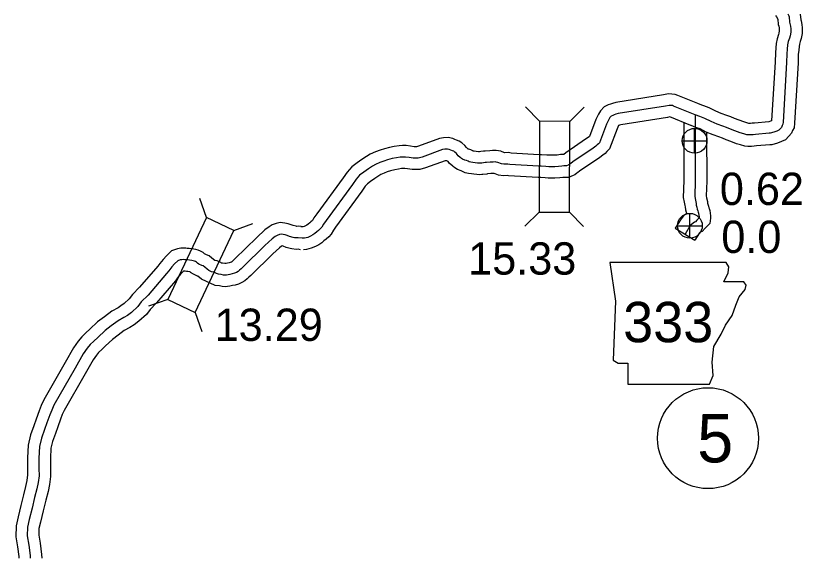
# Model space of a CAD drawing. Extents: x 31699 to 244310, y -8841 to 11474.
# Drawn here: x 146165 to 146850, y -4996 to -4523 of the extents above; entities that cross this region are included whole.
import ezdxf

# ---------------------------------------------------------------- set-up
doc = ezdxf.new("R2010")
doc.units = 0
for name, color, linetype in [('B_Logo', 7, 'Continuous'), ('G-ANNO-TEXT', 7, 'Continuous'), ('Level 21', 7, 'Continuous'), ('Level 55', 7, 'Continuous'), ('R_Border Notes', 7, 'Continuous'), ('R_XS_EARTHWORK_STAGE1', 7, 'Continuous'), ('R_XS_EARTHWORK_STAGE2', 7, 'Continuous'), ('S_WALL', 7, 'Continuous'), ('S_WALL_ANNOT', 7, 'Continuous')]:
    doc.layers.add(name, color=color, linetype=linetype)

msp = doc.modelspace()

# ---------------------------------------------------------------- linework, layer by layer
at = {"layer": 'B_Logo'}
for points in [[(146838.84, -4523.87), (146839.3, -4528.69), (146839.65, -4529.88), (146840.1, -4532.14), (146840.34, -4534.34), (146840.37, -4535.74), (146840.27, -4537.35), (146839.74, -4540.63), (146839.11, -4542.51), (146838.17, -4545.47), (146837.63, -4548.55), (146837.3, -4552.09), (146836.92, -4556.18), (146836.67, -4563.72), (146833.6, -4615.93), (146833.43, -4617.67), (146832.79, -4618.75), (146832.16, -4620.43), (146831.38, -4621.39), (146829.81, -4622.89), (146828.29, -4623.65), (146825.72, -4624.64), (146822.47, -4625.5), (146821.41, -4625.53), (146809.52, -4626.63), (146807.66, -4626.8), (146805.73, -4626.98), (146803.4, -4626.96), (146802, -4626.85), (146799.33, -4626.11), (146796.24, -4625.17), (146791.62, -4623.46), (146787.73, -4621.87), (146784.44, -4620.6), (146781.15, -4619.33), (146776.19, -4617.63), (146770.89, -4615.4), (146765.31, -4612.57), (146761.22, -4611.05), (146756.99, -4609.47)], [(146837.88, -4521.41), (146838.56, -4523.07), (146838.84, -4523.87)], [(146756.99, -4609.47), (146738.14, -4601.77), (146737.33, -4601.45), (146734.47, -4601.24), (146731.22, -4601.91), (146690.02, -4608.35), (146687.97, -4608.99), (146686.45, -4609.49), (146685.26, -4609.91), (146683.87, -4610.68), (146682.63, -4611.9), (146681.74, -4613.59), (146679.75, -4617.5), (146673.56, -4633.79), (146672.71, -4634.74), (146671.73, -4635.76), (146670.55, -4636.72), (146668.13, -4638.44), (146650.27, -4650.48), (146648.63, -4651.85), (146647.91, -4652.4), (146646.86, -4653.15), (146646.46, -4653.36), (146644.88, -4653.99), (146642.42, -4653.98), (146640.69, -4654.08), (146637.83, -4654.54), (146634.58, -4654.74), (146629.45, -4654.71), (146626.92, -4654.49), (146622.85, -4654.24), (146620.59, -4654.22), (146595.54, -4652.72), (146593.73, -4652.42), (146590.27, -4652.56), (146588.21, -4652.33), (146585.05, -4651), (146583.72, -4650.82), (146582.65, -4650.58), (146580.85, -4650.68), (146578.46, -4650.73), (146575.07, -4651), (146573.94, -4651.15), (146571.09, -4651.54), (146570.75, -4651.55), (146568.89, -4651.66), (146567.43, -4651.55), (146565.16, -4651.33), (146563.22, -4651.1), (146561.56, -4650.87), (146560.15, -4650.5), (146559.07, -4649.98), (146557.8, -4649.41), (146556.39, -4648.97), (146554.31, -4648.14), (146553.37, -4647.56), (146552.69, -4647.04), (146552.22, -4646.58), (146550.46, -4645.08), (146549.7, -4644.03), (146548.95, -4643.04), (146547.66, -4641.87), (146546.65, -4641.22), (146545.58, -4640.78), (146544.1, -4640.27), (146542.76, -4639.76), (146541.02, -4639.33), (146538.83, -4639.51), (146536.71, -4639.82), (146519.07, -4646.25), (146515.69, -4647.19), (146513.43, -4647.23), (146511.23, -4647.21), (146507.63, -4646.68), (146504.56, -4646.28), (146502.1, -4646.26), (146500.03, -4646.37), (146496.59, -4646.97), (146492.94, -4647.65), (146488.84, -4648.8), (146485.53, -4649.73), (146482.22, -4650.93), (146478.4, -4652.68), (146475.83, -4654.2), (146472.22, -4656.68), (146468.15, -4659.5), (146464.61, -4662.17), (146461.55, -4665.57), (146458.32, -4670.25), (146435.45, -4701.55), (146433.19, -4704.74), (146431.71, -4707.44), (146430.54, -4708.66), (146428.84, -4710.3), (146427.27, -4711.6), (146425.57, -4712.9), (146423.73, -4714.21), (146421.82, -4715.25), (146419.38, -4716.3), (146416.66, -4716.89), (146414.47, -4717.13)], [(146756.99, -4609.47), (146757.15, -4667.02), (146756.7, -4680.71), (146757.22, -4683.77), (146757.88, -4686.77), (146758.04, -4688.16), (146758.41, -4689.83), (146758.91, -4691.69), (146759.34, -4693.21), (146759.63, -4694.21), (146759.98, -4695.2), (146760.29, -4697.2), (146760.43, -4697.73), (146760.39, -4698.8), (146760.27, -4699.67), (146759.69, -4700.28), (146758.51, -4701.31), (146757.34, -4702.67), (146756.54, -4702.95), (146753.72, -4705.01), (146752.75, -4706.1), (146748.17, -4713.6)], [(146414.47, -4717.13), (146411.07, -4716.67), (146409.34, -4716.84), (146407.67, -4716.6), (146406.6, -4716.29), (146403.59, -4715.55), (146401.51, -4714.72), (146399.7, -4714.09), (146398.03, -4713.73), (146396.09, -4713.57), (146394.7, -4713.86), (146392.79, -4714.57), (146391.08, -4715.6), (146388.32, -4717.53), (146381.92, -4723.53), (146362.73, -4742.28), (146361.23, -4743.71), (146359.98, -4744.81), (146358.61, -4745.97), (146357.23, -4746.8), (146355.38, -4747.64), (146353.53, -4748.21), (146351.48, -4748.65), (146349.89, -4749.02), (146348.43, -4749.18), (146347.3, -4749.27), (146346.03, -4749.16), (146343.76, -4748.81), (146341.49, -4748.52), (146339.81, -4747.75), (146338.67, -4747.11), (146337.59, -4746.53), (146335.37, -4746.39)], [(146335.37, -4746.39), (146333.12, -4745.24), (146331.73, -4743.96), (146329.68, -4742.33), (146328.29, -4741.25), (146327.09, -4740.77), (146324.51, -4739.55), (146323.25, -4738.8), (146322.26, -4737.86), (146321.46, -4737.45), (146320.53, -4737.04), (146319.47, -4736.76), (146318.4, -4736.55), (146316.41, -4736.27), (146314.94, -4735.99), (146313.41, -4735.9), (146312.28, -4735.76), (146311.08, -4735.75), (146309.61, -4735.8), (146308.14, -4735.99), (146306, -4736.77), (146303.31, -4739.35), (146300.89, -4742.07), (146298.19, -4745.45), (146296.3, -4747.77), (146280.18, -4766.59), (146274.19, -4772.61), (146271.28, -4776.73), (146265.7, -4781.69), (146262.21, -4784.33), (146259.13, -4786.3), (146254.03, -4789.06), (146248.12, -4793.48), (146242.68, -4797.57), (146236.29, -4803.59), (146232.93, -4806.76), (146229.77, -4809.87), (146227.14, -4812.86), (146223.75, -4817.97), (146216.57, -4830.39), (146198.19, -4862.62), (146196.21, -4866.94), (146194.5, -4871.13), (146192.04, -4878.06), (146189.98, -4883.92), (146187.24, -4891.31), (146185.5, -4898.77), (146185, -4908.79), (146185.11, -4917.94), (146185.18, -4924.15), (146184.33, -4929.95), (146183.21, -4935.62), (146181.33, -4943.09), (146179.11, -4952.42), (146176.68, -4962.21), (146175.15, -4969.01), (146174.87, -4976.69), (146176.19, -4984.58), (146177.44, -4993.75), (146177.53, -4996.14)]]:
    msp.add_lwpolyline(points, dxfattribs=at)
at = {"layer": 'G-ANNO-TEXT'}
msp.add_lwpolyline([(146682.62, -4738.17), (146687.7, -4772), (146685.44, -4823.32), (146689.96, -4826.14), (146698.41, -4826.14), (146698.41, -4844.19), (146769.47, -4844.19), (146772.85, -4836.86), (146771.73, -4825.01), (146773.42, -4811.48), (146779.62, -4800.76), (146783.57, -4792.87), (146789.21, -4784.41), (146792.59, -4775.39), (146795.41, -4768.06), (146800.49, -4761.85), (146801.61, -4757.91), (146799.36, -4755.09), (146781.88, -4755.09), (146785.82, -4747.19), (146786.39, -4742.12), (146784.05, -4738.22)], close=True, dxfattribs=at)
at = {"layer": 'Level 21'}
for p, q in [((146756.5, -4642.93), (146756.5, -4621.26)), ((146745.66, -4632.09), (146767.33, -4632.09)), ((146752.4, -4717.06), (146752.4, -4695.39)), ((146741.57, -4706.22), (146763.24, -4706.22))]:
    msp.add_line(p, q, dxfattribs=at)
for centre in [(146756.5, -4632.09), (146752.4, -4706.22)]:
    msp.add_circle(centre, 10.83, dxfattribs=at)
at = {"layer": 'Level 55'}
for points in [[(146848.68, -4521.74), (146849.16, -4526.76), (146849.37, -4527.48), (146849.99, -4530.62), (146850.33, -4533.69), (146850.38, -4535.95), (146850.22, -4538.46), (146849.48, -4543.03), (146848.62, -4545.61), (146847.9, -4547.85), (146847.55, -4549.87), (146847.26, -4553.02), (146846.9, -4556.81), (146846.66, -4564.18), (146843.57, -4616.7), (146843.17, -4620.85), (146841.84, -4623.1), (146840.94, -4625.5), (146838.73, -4628.19), (146835.65, -4631.14), (146832.35, -4632.81), (146828.81, -4634.16), (146823.89, -4635.48), (146821.98, -4635.52), (146810.44, -4636.59), (146808.56, -4636.76), (146806.14, -4636.98), (146802.98, -4636.95), (146800.27, -4636.75), (146796.52, -4635.7), (146793.05, -4634.65), (146787.99, -4632.78), (146784.03, -4631.16), (146780.84, -4629.93), (146777.73, -4628.72), (146772.63, -4626.97), (146766.69, -4624.48), (146761.3, -4621.75), (146757.72, -4620.42), (146753.48, -4618.83)], [(146827.18, -4522.7), (146827.92, -4523.97), (146828.99, -4525.97)], [(146828.99, -4525.97), (146829.43, -4530.61), (146829.93, -4532.28), (146830.2, -4533.66), (146830.35, -4534.99), (146830.36, -4535.53), (146830.32, -4536.23), (146829.99, -4538.23), (146829.6, -4539.42), (146828.43, -4543.08), (146827.71, -4547.23), (146827.35, -4551.17), (146826.94, -4555.54), (146826.68, -4563.27), (146823.66, -4614.63), (146823.61, -4614.73), (146822.63, -4615.11), (146821.15, -4615.51), (146808.6, -4616.68), (146806.75, -4616.85), (146805.33, -4616.97), (146803.82, -4616.96), (146803.74, -4616.95), (146802.13, -4616.51), (146799.44, -4615.69), (146795.24, -4614.14), (146791.42, -4612.57), (146788.04, -4611.27), (146784.58, -4609.93), (146779.76, -4608.28), (146775.09, -4606.31), (146769.32, -4603.39), (146764.72, -4601.68), (146760.5, -4600.1)], [(146760.77, -4600.21), (146741.86, -4592.49), (146739.58, -4591.59), (146733.81, -4591.17), (146729.44, -4592.06), (146687.74, -4598.58), (146684.92, -4599.47), (146683.21, -4600.03), (146681.13, -4600.77), (146677.83, -4602.59), (146674.52, -4605.86), (146672.86, -4608.98), (146670.59, -4613.45), (146664.9, -4628.43), (146664.5, -4628.75), (146662.44, -4630.21), (146644.25, -4642.48), (146642.48, -4643.96), (146639.6, -4644.13), (146636.73, -4644.59), (146634.3, -4644.73), (146629.91, -4644.71), (146627.65, -4644.52), (146623.21, -4644.24), (146620.94, -4644.22), (146596.65, -4642.77), (146594.36, -4642.39), (146590.71, -4642.53), (146587.7, -4641.25), (146585.48, -4640.97), (146583.5, -4640.51), (146580.46, -4640.69), (146577.96, -4640.74), (146573.99, -4641.05), (146572.57, -4641.25), (146570.27, -4641.56), (146568.97, -4641.64), (146568.27, -4641.59), (146566.23, -4641.39), (146564.5, -4641.18), (146563.58, -4641.06), (146563.28, -4640.91), (146561.36, -4640.04), (146559.73, -4639.54), (146559.05, -4639.26), (146557.88, -4638.27), (146557.75, -4638.09), (146556.36, -4636.27), (146553.77, -4633.91), (146551.3, -4632.32), (146549.12, -4631.42), (146547.49, -4630.86), (146545.75, -4630.2), (146541.85, -4629.23), (146537.7, -4629.57), (146534.25, -4630.07), (146516.01, -4636.72), (146514.23, -4637.22), (146513.38, -4637.23), (146512.01, -4637.22), (146509.01, -4636.78), (146505.25, -4636.28), (146501.87, -4636.26), (146498.91, -4636.41), (146494.81, -4637.13), (146490.67, -4637.9), (146486.13, -4639.17), (146482.45, -4640.21), (146478.43, -4641.67), (146473.76, -4643.81), (146470.45, -4645.77), (146466.55, -4648.44), (146462.29, -4651.4), (146457.82, -4654.77), (146453.69, -4659.36), (146450.17, -4664.45), (146427.34, -4695.71), (146424.7, -4699.42), (146423.57, -4701.48), (146423.45, -4701.6), (146422.17, -4702.84), (146421.04, -4703.77), (146419.63, -4704.85), (146418.42, -4705.71), (146417.44, -4706.25), (146416.31, -4706.73), (146415.04, -4707.01), (146413.36, -4707.2)], [(146753.21, -4618.72), (146735.08, -4611.32), (146733, -4611.75), (146692.3, -4618.11), (146691.02, -4618.51), (146690.34, -4618.74), (146688.91, -4621.55), (146682.25, -4639.06), (146680.06, -4641.52), (146678.53, -4643.12), (146676.6, -4644.69), (146673.81, -4646.66), (146656.28, -4658.48), (146654.87, -4659.67), (146653.86, -4660.44), (146652.14, -4661.67), (146650.66, -4662.45), (146646.77, -4664.01), (146642.68, -4663.98), (146641.78, -4664.03), (146638.94, -4664.49), (146634.85, -4664.74), (146629, -4664.7), (146626.18, -4664.46), (146622.5, -4664.24), (146620.25, -4664.21), (146594.42, -4662.67), (146593.11, -4662.45), (146589.93, -4662.58), (146585.66, -4662.12), (146582.64, -4660.83), (146581.8, -4660.64), (146581.24, -4660.67), (146578.95, -4660.72), (146576.15, -4660.94), (146575.31, -4661.06), (146571.87, -4661.53), (146571.13, -4661.55), (146568.82, -4661.68), (146566.59, -4661.52), (146564.09, -4661.27), (146561.95, -4661.02), (146559.58, -4660.69), (146556.69, -4659.92), (146554.87, -4659.06), (146554.24, -4658.77), (146553.05, -4658.4), (146549.81, -4657.11), (146547.68, -4655.8), (146546.15, -4654.63), (146545.5, -4654), (146543.04, -4651.9), (146541.69, -4650.01), (146540.72, -4649.68), (146540.08, -4649.44), (146539.96, -4649.45), (146539.17, -4649.57), (146522.12, -4655.78), (146517.15, -4657.16), (146513.48, -4657.23), (146510.45, -4657.2), (146506.25, -4656.59), (146503.87, -4656.27), (146502.32, -4656.26), (146501.16, -4656.32), (146498.36, -4656.81), (146495.2, -4657.4), (146491.54, -4658.42), (146488.6, -4659.26), (146486.01, -4660.2), (146483.04, -4661.56), (146481.22, -4662.64), (146477.9, -4664.91), (146474.02, -4667.6), (146471.4, -4669.57), (146469.41, -4671.79), (146466.47, -4676.04), (146443.57, -4707.4), (146441.68, -4710.05), (146439.85, -4713.4), (146437.62, -4715.72), (146435.51, -4717.76), (146433.5, -4719.43), (146431.5, -4720.95), (146429.04, -4722.71), (146426.2, -4724.25), (146422.44, -4725.87), (146418.28, -4726.77), (146415.58, -4727.07)], [(146415.82, -4707.23), (146411.26, -4706.6), (146409.64, -4706.76), (146409.19, -4706.63), (146406.64, -4706), (146405, -4705.35), (146402.43, -4704.45), (146399.52, -4703.82), (146395.46, -4703.48), (146391.92, -4704.23), (146388.43, -4705.52), (146385.62, -4707.22), (146382, -4709.74), (146375, -4716.31), (146355.78, -4735.09), (146354.47, -4736.34), (146353.45, -4737.24), (146352.77, -4737.81), (146352.57, -4737.93), (146351.83, -4738.27), (146351, -4738.52), (146349.3, -4738.89), (146348.2, -4739.14), (146347.48, -4739.22), (146347.33, -4739.24), (146347.23, -4739.23), (146345.16, -4738.9), (146344.28, -4738.79), (146343.49, -4738.35), (146340.39, -4736.68), (146338.5, -4736.56)], [(146338.5, -4736.56), (146335.85, -4734.47), (146333.32, -4732.49), (146331.1, -4731.61), (146329.3, -4730.75), (146328.11, -4729.62), (146325.76, -4728.42), (146323.83, -4727.56), (146321.7, -4727.01), (146320.08, -4726.69), (146318.06, -4726.4), (146316.15, -4726.04), (146314.31, -4725.94), (146312.96, -4725.77), (146310.94, -4725.75), (146308.8, -4725.83), (146305.77, -4726.21), (146300.6, -4728.1), (146296.11, -4732.4), (146293.24, -4735.61), (146290.4, -4739.17), (146288.62, -4741.36), (146272.83, -4759.8), (146266.51, -4766.16), (146263.78, -4770.02), (146259.36, -4773.95), (146256.49, -4776.11), (146254.04, -4777.68), (146248.63, -4780.61), (146242.12, -4785.48), (146236.23, -4789.91), (146229.43, -4796.31), (146225.99, -4799.56), (146222.5, -4802.99), (146219.18, -4806.76), (146215.25, -4812.7), (146207.9, -4825.41), (146189.28, -4858.05), (146187.03, -4862.98), (146185.16, -4867.57), (146182.61, -4874.72), (146180.57, -4880.52), (146177.64, -4888.42), (146175.56, -4897.38), (146175, -4908.6), (146175.11, -4918.06), (146175.18, -4923.47), (146174.47, -4928.25), (146173.45, -4933.43), (146171.62, -4940.71), (146169.39, -4950.05), (146166.95, -4959.91), (146165.19, -4967.72), (146164.84, -4977.34), (146166.3, -4986.08), (146167.46, -4994.61), (146167.52, -4996.14)], [(146413.11, -4727.04), (146410.87, -4726.73), (146409.13, -4726.9), (146405.57, -4726.41), (146404, -4725.95), (146400.53, -4725.1), (146398.02, -4724.1), (146396.97, -4723.73), (146396.96, -4723.73), (146396.54, -4723.99), (146394.64, -4725.31), (146388.83, -4730.76), (146369.67, -4749.48), (146367.98, -4751.09), (146366.52, -4752.38), (146364.45, -4754.13), (146361.89, -4755.67), (146358.94, -4757.01), (146356.06, -4757.89), (146353.65, -4758.41), (146351.57, -4758.89), (146349.38, -4759.14), (146347.27, -4759.3), (146344.83, -4759.1), (146342.36, -4758.71), (146338.72, -4758.25), (146326.78, -4752.79)], [(146326.78, -4752.79), (146323.5, -4750.2), (146323.3, -4750.04), (146319.81, -4748.39), (146317.17, -4746.82), (146316.74, -4746.42), (146316.73, -4746.41), (146314.76, -4746.13), (146313.73, -4745.94), (146312.51, -4745.87), (146311.6, -4745.75), (146311.21, -4745.75), (146311.08, -4745.76), (146310.51, -4746.3), (146308.53, -4748.52), (146305.97, -4751.73), (146303.97, -4754.18), (146287.54, -4773.38), (146281.87, -4779.07), (146278.79, -4783.44), (146272.05, -4789.42), (146267.93, -4792.54), (146264.21, -4794.92), (146259.44, -4797.5), (146254.12, -4801.48), (146249.14, -4805.23), (146243.15, -4810.87), (146239.87, -4813.97), (146237.03, -4816.76), (146235.1, -4818.95), (146232.26, -4823.24), (146225.24, -4835.37), (146207.1, -4867.18), (146205.39, -4870.91), (146203.85, -4874.7), (146201.46, -4881.39), (146199.39, -4887.31), (146196.84, -4894.19), (146195.44, -4900.17), (146195.01, -4908.97), (146195.11, -4917.82), (146195.19, -4924.83), (146194.19, -4931.66), (146192.97, -4937.81), (146191.05, -4945.46), (146188.83, -4954.78), (146186.41, -4964.52), (146185.11, -4970.3), (146184.9, -4976.04), (146186.08, -4983.09), (146187.41, -4992.88), (146187.54, -4996.14)]]:
    msp.add_lwpolyline(points, dxfattribs=at)
at = {"layer": 'R_Border Notes'}
msp.add_circle((146768.23, -4891.42), 44, dxfattribs=at)
at = {"layer": 'R_XS_EARTHWORK_STAGE1'}
for p, q in [((146621.47, -4615.06), (146609.1, -4602.54)), ((146647.87, -4615.21), (146660.39, -4602.84)), ((146331.19, -4698.89), (146325.28, -4682.32)), ((146621.01, -4694.26), (146608.49, -4706.63)), ((146647.41, -4694.41), (146659.78, -4706.93)), ((146355.05, -4710.2), (146371.62, -4704.28)), ((146297.27, -4770.46), (146280.7, -4776.38)), ((146321.13, -4781.77), (146327.04, -4798.35))]:
    msp.add_line(p, q, dxfattribs=at)
for points in [[(146647.41, -4694.41), (146647.87, -4615.21), (146621.47, -4615.06), (146621.01, -4694.26)], [(146321.13, -4781.77), (146355.05, -4710.2), (146331.19, -4698.89), (146297.27, -4770.46)]]:
    msp.add_lwpolyline(points, close=True, dxfattribs=at)
at = {"layer": 'R_XS_EARTHWORK_STAGE2'}
msp.add_line((146739.63, -4708.4), (146756.71, -4718.81), dxfattribs=at)
for points in [[(146747.01, -4616.61), (146747.15, -4666.86), (146746.67, -4681.4), (146747.41, -4685.7), (146748.01, -4688.42), (146748.17, -4689.82), (146748.7, -4692.21), (146749.27, -4694.35), (146749.63, -4695.62), (146746.98, -4697.55), (146744.69, -4700.11), (146739.63, -4708.4)], [(146767.04, -4625.25), (146767.15, -4667.17), (146766.72, -4680.02), (146767.04, -4681.85), (146767.76, -4685.11), (146767.92, -4686.51), (146768.12, -4687.44), (146768.55, -4689.02), (146768.96, -4690.48), (146769.16, -4691.15), (146769.72, -4692.75), (146770.45, -4697.5), (146770.36, -4699.67), (146769.75, -4704.23), (146766.59, -4707.53), (146765.62, -4708.38), (146763.19, -4711.2), (146761.27, -4711.88), (146760.66, -4712.33), (146756.71, -4718.81)]]:
    msp.add_lwpolyline(points, dxfattribs=at)

# ---------------------------------------------------------------- texts
at = {"layer": 'G-ANNO-TEXT'}
msp.add_text('333', height=35.2, dxfattribs=at).set_placement((146694.25, -4807.75))
at = {"layer": 'R_Border Notes'}
msp.add_text('5', height=42.24, dxfattribs=at).set_placement((146758.78, -4912.54))
at = {"layer": 'S_WALL'}
for s, p in [('15.33', (146559.17, -4748.78)), ('13.29', (146338.22, -4806.6))]:
    msp.add_text(s, height=28.16, dxfattribs=at).set_placement(p)
at = {"layer": 'S_WALL_ANNOT'}
for s, p in [('0.62', (146778.55, -4688.06)), ('0.0', (146779.82, -4729.89))]:
    msp.add_text(s, height=28.16, dxfattribs=at).set_placement(p)

doc.saveas('drawing.dxf')
